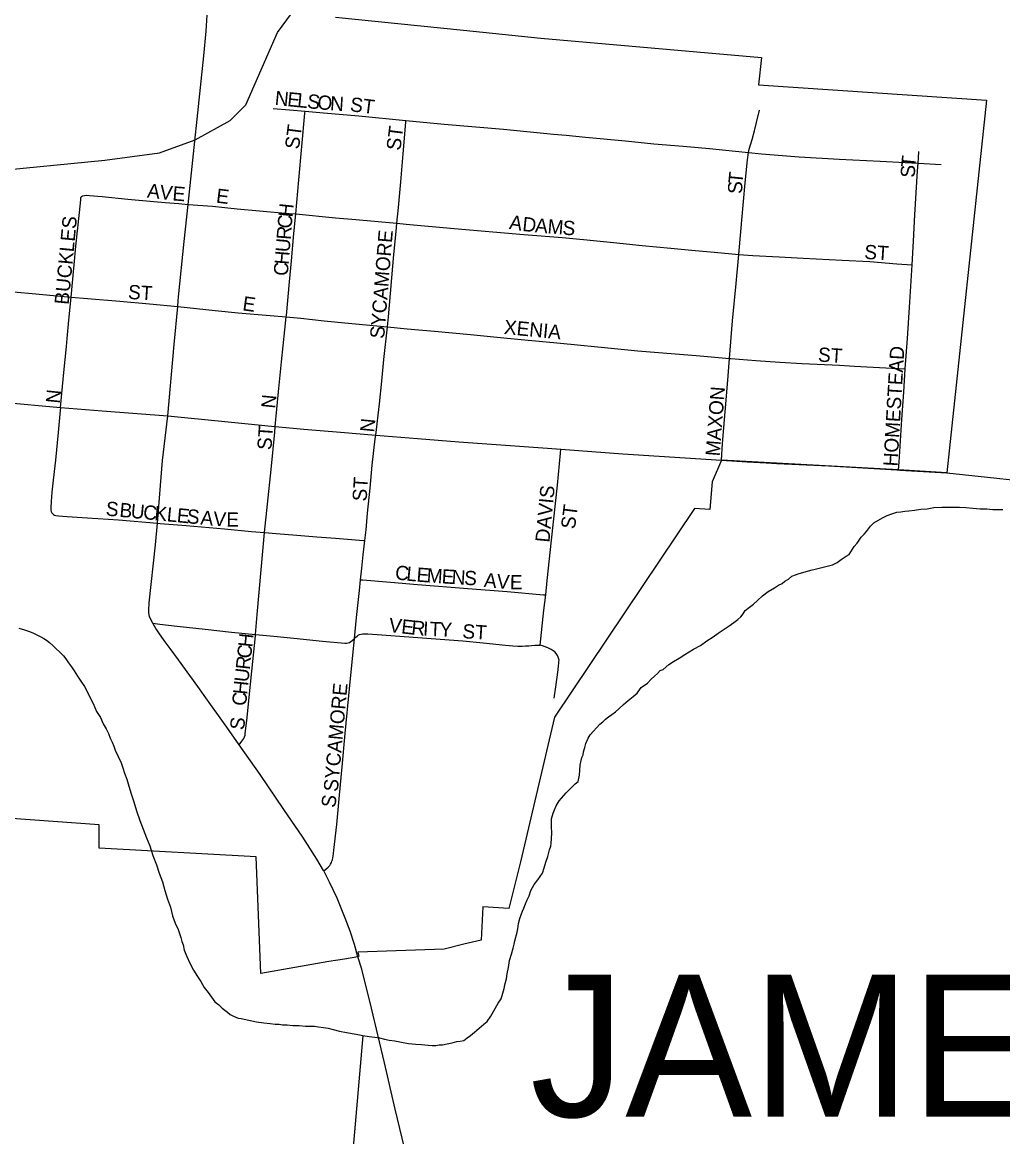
# Model space of a CAD drawing. Extents: x 1410790 to 1770854, y 448063 to 770588.
# Drawn here: x 1620335 to 1623780, y 603783 to 607700 of the extents above; entities that cross this region are included whole.
import ezdxf

# ---------------------------------------------------------------- set-up
doc = ezdxf.new("R2010")
doc.units = 0
for name, color, linetype in [('GM_X_City_Street', 7, 'Continuous'), ('GM_X_City_Street_Text', 7, 'Continuous'), ('GM_X_Corporation', 7, 'Continuous'), ('GM_X_Corporation_Text', 7, 'Continuous'), ('GM_X_Major_River', 7, 'Continuous'), ('GM_X_Minor_River', 7, 'Continuous'), ('GM_X_State_Route', 7, 'Continuous')]:
    doc.layers.add(name, color=color, linetype=linetype)

msp = doc.modelspace()

# ---------------------------------------------------------------- linework, layer by layer
at = {"layer": 'GM_X_City_Street'}
for points in [[(1621215.9, 607397.1), (1621274, 607392), (1621328.4, 607387.2)], [(1621295.6, 607026), (1621306.1, 607145.9), (1621327.8, 607380.6), (1621328.4, 607387.2)], [(1621328.4, 607387.2), (1621393.8, 607381.4), (1621517.8, 607370.4), (1621683.2, 607354.8)], [(1622886.5, 607242.2), (1622889.6, 607254.2), (1622899.5, 607287.3), (1622908.2, 607318.2), (1622915.2, 607347.5), (1622925.1, 607390.7)], [(1621651.4, 606993.2), (1621657.1, 607049), (1621665, 607138.3), (1621673.7, 607236.7), (1621682.7, 607348.5), (1621683.2, 607354.8)], [(1621683.2, 607354.8), (1621817.5, 607342.1), (1622025.3, 607323.7), (1622201.1, 607306.7), (1622246, 607302.5), (1622313.5, 607296.4), (1622454.5, 607282.6), (1622554, 607272.9), (1622657.7, 607263.7), (1622749.7, 607255.6), (1622886.5, 607242.2)], [(1623482.5, 607204.6), (1623484.1, 607223.4), (1623485.8, 607246)], [(1622852.7, 606883.4), (1622863.5, 607003.6), (1622875.6, 607134.8), (1622883.1, 607216.4), (1622886.5, 607242.2)], [(1622886.5, 607242.2), (1622932, 607237.8), (1623064.6, 607226.6), (1623205.4, 607218.9), (1623349.9, 607211.4), (1623437.3, 607206.9), (1623482.5, 607204.6)], [(1623461.6, 606847.6), (1623466.3, 606930.8), (1623471.6, 607022.6), (1623480.4, 607177.6), (1623482.5, 607204.6)], [(1623482.5, 607204.6), (1623564, 607200.3)], [(1620506.3, 606734), (1620509.9, 606771.6), (1620517.3, 606846.7), (1620523.4, 606913.2), (1620535.8, 607031), (1620540.1, 607075.2), (1620541, 607083), (1620542.1, 607085.8), (1620543.1, 607087.8), (1620546, 607090), (1620553.4, 607091.2), (1620562, 607091.5), (1620570.9, 607090.8), (1620615.2, 607086.8), (1620705.6, 607078.5), (1620797.6, 607070.1), (1620837.2, 607066.5), (1620885.4, 607062.2), (1620917.5, 607059.4)], [(1620917.5, 607059.4), (1621003.6, 607052.9), (1621090.4, 607044.5), (1621168.7, 607037.4), (1621272.8, 607028.1), (1621295.6, 607026)], [(1621262.7, 606664), (1621263.2, 606668.8), (1621273.8, 606787.6), (1621280.6, 606860.6), (1621289.6, 606957), (1621295.6, 607026)], [(1621295.6, 607026), (1621436, 607012.9), (1621507, 607006.4), (1621651.4, 606993.2)], [(1621618.2, 606628.9), (1621621.4, 606664.5), (1621640.9, 606883.2), (1621648.5, 606964.7), (1621651.4, 606993.2)], [(1621651.4, 606993.2), (1621683.5, 606990.3), (1621852.9, 606974.7), (1622097.2, 606954.3), (1622233.5, 606942.8), (1622318.4, 606934.5), (1622412.3, 606925.3), (1622513.7, 606915.4), (1622614.1, 606906), (1622699.7, 606898), (1622767.3, 606891.6), (1622852.7, 606883.4)], [(1622819.9, 606518.4), (1622830.3, 606650.8), (1622843.6, 606781.4), (1622852.7, 606883.4)], [(1622852.7, 606883.4), (1622902.4, 606880.3), (1622994.1, 606875.1), (1623078.6, 606870.7), (1623216.1, 606863.6), (1623313.7, 606858.5), (1623407.8, 606850.8), (1623461.6, 606847.6)], [(1619295.5, 606839.6), (1619408.8, 606830.7), (1619483, 606824.7), (1619584.5, 606816.6), (1619817.9, 606798), (1620010.7, 606779.7), (1620264.3, 606755.6), (1620369, 606746.3), (1620506.3, 606734)], [(1623437.9, 606482.1), (1623445.3, 606588.7), (1623454.1, 606715.5), (1623461.6, 606847.6)], [(1620469.6, 606346.2), (1620480.7, 606468.7), (1620489.9, 606559.6), (1620492.4, 606588.6), (1620497.1, 606639.8), (1620505.3, 606723.4), (1620506.3, 606734)], [(1620506.3, 606734), (1620564.4, 606728.7), (1620677.6, 606719.2), (1620782.3, 606710.2), (1620880.9, 606700.3)], [(1620880.9, 606700.3), (1621013.1, 606686.3), (1621093.6, 606678.1), (1621135.7, 606674.9), (1621262.7, 606664)], [(1621223.9, 606279.1), (1621234.9, 606401), (1621246, 606506.4), (1621257.8, 606618.6), (1621262.7, 606664)], [(1621262.7, 606664), (1621313.5, 606659.6), (1621396.1, 606650.8), (1621467.9, 606643.7), (1621618.2, 606628.9)], [(1621576.9, 606248.7), (1621589.7, 606359.1), (1621598, 606437.9), (1621605.9, 606514), (1621618.2, 606628.9)], [(1621618.2, 606628.9), (1621687.2, 606622.1), (1621783.4, 606613.5), (1621910.1, 606602), (1622026.6, 606590.8), (1622112.7, 606582.4), (1622201, 606574), (1622273.9, 606566.9), (1622368.7, 606557.7), (1622497.9, 606545.3), (1622716.6, 606526.8), (1622819.9, 606518.4)], [(1622792, 606160.8), (1622795.9, 606219.2), (1622813.9, 606441.6), (1622819.9, 606518.4)], [(1622819.9, 606518.4), (1622824.3, 606518), (1622912.6, 606511), (1622997.4, 606504.7), (1623075.8, 606500.5), (1623206.6, 606494.4), (1623258.9, 606490.7), (1623412.8, 606483.3), (1623437.9, 606482.1)], [(1623413.8, 606126.2), (1623415.7, 606153.4), (1623426.1, 606303.1), (1623432.1, 606399.3), (1623437.9, 606482.1)], [(1619262.4, 606457.1), (1619357.8, 606448.2), (1619471.8, 606437.6), (1619677.4, 606417.9), (1619873, 606399.7), (1620071.4, 606382.4), (1620263.9, 606364), (1620469.6, 606346.2)], [(1620469.6, 606346.2), (1620468.4, 606334.9), (1620460.7, 606258.4), (1620451, 606160), (1620443.6, 606090.6), (1620439.2, 606048.3), (1620436.2, 606015.7), (1620434.9, 605992.8), (1620435.3, 605985.3), (1620436.2, 605980.3), (1620438.4, 605976), (1620441, 605972.7), (1620444.3, 605969.7), (1620448.2, 605967.5), (1620453.2, 605966.2), (1620461.7, 605965.2), (1620492.9, 605963), (1620544.8, 605959.4), (1620600.4, 605955.7), (1620673.3, 605950.8), (1620809.5, 605939.2)], [(1620469.6, 606346.2), (1620615, 606333.5), (1620845.9, 606315.9)], [(1621185.9, 605906.3), (1621196.7, 606005.6), (1621209.8, 606127.4), (1621222, 606258.9), (1621223.9, 606279.1)], [(1621538.4, 605878.2), (1621542.8, 605915.3), (1621548.4, 605974.3), (1621557, 606062.3), (1621564.8, 606143.1), (1621575.4, 606235.5), (1621576.9, 606248.7)], [(1622174.1, 605687.2), (1622179.8, 605737.8), (1622184.5, 605781.3), (1622193.5, 605869.3), (1622202.2, 605953.9), (1622215.8, 606073.2), (1622225.7, 606185.2), (1622226.9, 606198.7)], [(1620809.5, 605939.2), (1620819.2, 605938.4), (1620910.7, 605931.4), (1621045.6, 605918.7), (1621140.2, 605909.8), (1621185.9, 605906.3)], [(1621154.2, 605547.8), (1621160.4, 605617.9), (1621181.2, 605853.6), (1621185.9, 605906.3)], [(1621185.9, 605906.3), (1621227.3, 605902.9), (1621299.2, 605897.2), (1621369.4, 605891.6), (1621435.1, 605886.4), (1621534, 605878.5), (1621538.4, 605878.2)], [(1621523.4, 605740.5), (1621527.5, 605780.5), (1621532.4, 605827.4), (1621538.4, 605878.2)], [(1621501.7, 605534.1), (1621504.2, 605558.8), (1621509.6, 605607.7), (1621519.5, 605702.7), (1621523.4, 605740.5)], [(1621523.4, 605740.5), (1621531.7, 605739.8), (1621629.1, 605731.9), (1621723.6, 605724.1), (1621900.3, 605709.8), (1622038.6, 605698.7), (1622166.5, 605687.8), (1622174.1, 605687.2)], [(1622155.2, 605510.9), (1622168, 605633.7), (1622174.1, 605687.2)], [(1620793.6, 605587.5), (1620817.8, 605584.7), (1620879.5, 605577.5), (1620977.1, 605566.8), (1621070.3, 605556.5), (1621154.2, 605547.8)], [(1621097.5, 605159.8), (1621106.4, 605172.7), (1621113, 605182.1), (1621115.7, 605187.7), (1621117.7, 605193.8), (1621118.5, 605199.2), (1621125.3, 605255.9), (1621131.2, 605316.3), (1621141.4, 605418.5), (1621153.8, 605543.6), (1621154.2, 605547.8)], [(1621154.2, 605547.8), (1621218.9, 605541.5), (1621288.7, 605534.6), (1621389.7, 605524.7), (1621468.2, 605517.1), (1621474, 605517.4), (1621480.2, 605518.5), (1621485, 605520), (1621489.5, 605523), (1621494.1, 605527.2), (1621501.7, 605534), (1621501.7, 605534.1)], [(1621394.1, 604716.8), (1621401.9, 604723.2), (1621410.2, 604730.3), (1621415, 604736.1), (1621418, 604740.7), (1621421.2, 604747), (1621422.9, 604751.5), (1621424.7, 604756.3), (1621426, 604762.8), (1621427.1, 604768.9), (1621428.6, 604778.4), (1621430.1, 604789.9), (1621439.6, 604879.8), (1621449.2, 604983.2), (1621458.4, 605082.3), (1621470, 605199.8), (1621484.6, 605356.5), (1621501.7, 605534.1)], [(1621501.7, 605534.1), (1621507.4, 605538.7), (1621511.4, 605542.5), (1621515.4, 605545.7), (1621519.9, 605547.7), (1621526.2, 605549.2), (1621531.7, 605549.9), (1621536.5, 605550.2), (1621542.2, 605550.2), (1621549, 605550), (1621598.3, 605546.7), (1621739.8, 605535.9), (1621883, 605525), (1621954.9, 605518.8), (1622033.1, 605510.9), (1622059.2, 605508.2), (1622076.1, 605507.3), (1622091.6, 605506.8), (1622102.7, 605507.5), (1622114.3, 605507.8), (1622124.2, 605509.1), (1622135.4, 605510), (1622144.8, 605510.9), (1622155.2, 605510.9)], [(1622203.4, 605324), (1622209.3, 605363.8), (1622217.8, 605423.2), (1622219.5, 605438.8), (1622220.3, 605445.8), (1622220.7, 605452.8), (1622220.9, 605458.2), (1622219.6, 605464.4), (1622218.3, 605468.6), (1622216, 605473.5), (1622213.7, 605477.4), (1622210.4, 605481.5), (1622205.7, 605486.4), (1622200.8, 605490.1), (1622197.1, 605492.4), (1622192.8, 605494.8), (1622181.3, 605500.7), (1622171.9, 605504.9), (1622162.6, 605508.5), (1622155.2, 605510.9)]]:
    msp.add_lwpolyline(points, dxfattribs=at)
at = {"layer": 'GM_X_Corporation'}
msp.add_lwpolyline([(1621435.6, 607717.8), (1621885, 607671.4), (1622156.7, 607643.3), (1622932.4, 607575.3), (1622922.5, 607479.4), (1623722.6, 607425.8), (1623583.7, 606116.3), (1623413.8, 606126.3), (1622792, 606160.8), (1622758.8, 606084.1), (1622750.8, 605986.9), (1622696.6, 605991.2), (1622205.3, 605257.6), (1622086.1, 604748.8), (1622044.6, 604584.7), (1621953.1, 604590.5), (1621947.4, 604473.6), (1621887, 604459), (1621817.8, 604442.3), (1621513.7, 604430.9), (1621517.3, 604416.7), (1621514.1, 604415.4), (1621467.3, 604407), (1621411.5, 604398.3), (1621172.6, 604356.7), (1621156.6, 604766.6), (1620605.5, 604797.4), (1620605.5, 604878.3), (1619876.3, 604932)], dxfattribs=at)
at = {"layer": 'GM_X_Major_River'}
msp.add_lwpolyline([(1618272.3, 607829.6), (1618465.4, 607695.4), (1618522.8, 607672.2), (1618799.6, 607628.5), (1618857.4, 607619.3), (1619045.7, 607549.3), (1619217.4, 607443.6), (1619423.4, 607355.3), (1619737.8, 607294.8), (1620216.8, 607174.8), (1620625.1, 607214.7), (1620817.4, 607240.8), (1620942.1, 607286.4), (1621065.3, 607354), (1621120.4, 607409), (1621231.3, 607663.4), (1621280.6, 607730.5)], dxfattribs=at)
at = {"layer": 'GM_X_Minor_River'}
for points in [[(1623301.3, 605910.3), (1623315.5, 605928.2), (1623327.6, 605940.1), (1623357.9, 605957.8), (1623374, 605965.6), (1623390.1, 605971.5), (1623408.2, 605977.3), (1623422.2, 605979.1), (1623436.3, 605981), (1623450.3, 605982.8), (1623470.4, 605984.6), (1623492.4, 605988.4), (1623514.5, 605990.1), (1623538.6, 605993.9), (1623566.6, 605995.6), (1623588.7, 605995.3), (1623608.7, 605995.1), (1623628.7, 605994.9), (1623650.8, 605994.6), (1623674.8, 605992.3), (1623700.8, 605990), (1623724.8, 605989.8), (1623744.9, 605987.5), (1623762.9, 605987.3), (1623780.9, 605987.1)], [(1622076.4, 604513.7), (1622078.6, 604531.8), (1622082.8, 604549.8), (1622089, 604565.7), (1622093.1, 604575.7), (1622097.2, 604585.7), (1622103.4, 604601.7), (1622109.6, 604615.7), (1622115.7, 604629.6), (1622121.9, 604647.6), (1622134.2, 604669.5), (1622146.4, 604685.5), (1622154.5, 604697.4), (1622162.7, 604709.3), (1622168.9, 604727.3), (1622175.1, 604747.3), (1622181.3, 604767.3), (1622187.6, 604791.3), (1622191.7, 604803.3), (1622193.8, 604813.3), (1622196.2, 604849.4), (1622194.4, 604873.5), (1622194.7, 604899.6), (1622200.9, 604919.6), (1622205.1, 604931.6), (1622211.2, 604945.5), (1622221.4, 604963.5), (1622245.8, 604991.3), (1622264, 605009.1), (1622278.2, 605023), (1622288.3, 605030.9), (1622292.5, 605052.9), (1622294.9, 605089), (1622299.1, 605105), (1622301.2, 605115), (1622305.3, 605125), (1622307.4, 605135), (1622311.6, 605151), (1622315.7, 605165), (1622323.9, 605183), (1622330.1, 605195), (1622364.5, 605232.7), (1622374.6, 605240.6), (1622384.8, 605250.5), (1622394.9, 605258.4), (1622407, 605266.3), (1622419.1, 605276.2), (1622431.2, 605286.1), (1622447.4, 605302), (1622463.6, 605315.8), (1622481.8, 605329.7), (1622495.9, 605341.5), (1622510.1, 605361.5), (1622532.3, 605377.2), (1622544.5, 605391.2), (1622556.6, 605401), (1622566.8, 605411), (1622576.9, 605420.9), (1622586.9, 605424.8), (1622607.2, 605442.6), (1622623.3, 605452.5), (1622643.5, 605464.3), (1622663.6, 605478.1), (1622693.9, 605495.8), (1622718.1, 605509.6), (1622740.3, 605525.4), (1622762.4, 605539.2), (1622780.6, 605553), (1622800.8, 605566.8), (1622819, 605578.7), (1622835.1, 605590.5), (1622849.2, 605600.4), (1622859.4, 605610.3), (1622867.5, 605620.2), (1622875.6, 605632.2), (1622889.8, 605644.1), (1622903.9, 605653.9), (1622918.1, 605667.8), (1622936.3, 605683.7), (1622956.5, 605699.5), (1622978.6, 605711.3), (1622992.8, 605721.2), (1623004.8, 605727), (1623014.9, 605734.9), (1623027.1, 605742.8), (1623039.2, 605752.7), (1623065.3, 605762.5), (1623085.4, 605768.2), (1623105.5, 605774), (1623121.6, 605777.9), (1623167.8, 605789.4), (1623181.8, 605793.2), (1623198, 605801.1), (1623212.1, 605811), (1623230.2, 605822.8), (1623240.3, 605828.7), (1623258.6, 605856.6), (1623268.8, 605868.5), (1623283, 605890.4), (1623293.2, 605900.3), (1623301.3, 605910.3)], [(1620322.7, 605570.6), (1620342.6, 605564.4), (1620360.6, 605558.2), (1620374.6, 605552), (1620388.5, 605545.8), (1620400.5, 605539.7), (1620410.4, 605533.5), (1620420.4, 605527.4), (1620430.3, 605519.3), (1620442.2, 605509.1), (1620454.1, 605496.9), (1620466, 605486.8), (1620479.9, 605472.6), (1620487.8, 605462.5), (1620497.7, 605448.3), (1620507.5, 605434.2), (1620517.4, 605420), (1620529.2, 605401.8), (1620541.1, 605383.6), (1620552.9, 605365.4), (1620562.7, 605347.3), (1620572.5, 605327.1), (1620584.3, 605304.9), (1620596, 605276.7), (1620609.8, 605256.4), (1620619.6, 605234.3), (1620629.4, 605216.1), (1620637.3, 605200), (1620643.1, 605183.9), (1620651, 605169.7), (1620656.8, 605155.6), (1620660.7, 605141.5), (1620682.3, 605097.2), (1620688.1, 605079), (1620693.9, 605060.9), (1620701.7, 605038.8), (1620709.4, 605014.6)], [(1620709.4, 605014.6), (1620717.2, 604988.4), (1620726.9, 604960.2), (1620736.6, 604928), (1620748.2, 604893.8), (1620759.9, 604863.6), (1620771.6, 604833.3), (1620783.4, 604805.1), (1620793, 604770.9), (1620806.7, 604738.7), (1620816.4, 604708.5), (1620828.1, 604678.2), (1620835.8, 604648.1), (1620845.5, 604617.8), (1620855.2, 604589.7), (1620862.9, 604559.5), (1620872.6, 604533.3), (1620882.4, 604511.1), (1620888.2, 604493), (1620892.1, 604482.9), (1620896, 604468.8), (1620899.9, 604456.8), (1620903.7, 604438.7), (1620913.5, 604416.5), (1620923.2, 604392.3), (1620937, 604368.1), (1620950.8, 604345.8), (1620962.6, 604327.7), (1620974.4, 604307.5), (1620988.2, 604289.2), (1621000.1, 604273.1), (1621011.9, 604256.9), (1621025.8, 604246.7), (1621037.7, 604234.5), (1621055.6, 604220.3), (1621065.5, 604212.1), (1621077.5, 604206), (1621093.5, 604199.8), (1621103.5, 604197.7), (1621157.4, 604187), (1621183.4, 604182.7), (1621205.4, 604180.5), (1621223.5, 604178.3), (1621237.5, 604178.1), (1621249.5, 604176), (1621265.5, 604175.8), (1621285.5, 604173.6), (1621307.5, 604173.3), (1621329.6, 604171.1), (1621347.6, 604170.8), (1621361.6, 604170.7), (1621375.6, 604168.5), (1621393.6, 604166.3), (1621409.6, 604164.1), (1621427.6, 604159.9), (1621449.6, 604153.7), (1621473.6, 604149.4), (1621507.6, 604143), (1621531.5, 604138.7), (1621553.5, 604134.4), (1621573.6, 604132.2), (1621589.6, 604130), (1621607.5, 604125.8), (1621623.5, 604121.6), (1621643.5, 604119.4), (1621667.5, 604115.1), (1621691.5, 604110.8), (1621717.5, 604108.5), (1621737.6, 604106.3), (1621761.6, 604104), (1621775.6, 604103.8), (1621787.6, 604103.7), (1621799.6, 604105.6), (1621811.7, 604105.4), (1621827.7, 604109.3), (1621845.8, 604113.1), (1621861.9, 604116.9), (1621873.9, 604118.8), (1621886, 604120.7), (1621898.1, 604130.5), (1621910.2, 604138.4), (1621924.3, 604150.3), (1621940.5, 604164.2), (1621956.7, 604178), (1621968.8, 604187.9), (1621981, 604205.8), (1622007.5, 604251.7), (1622017.7, 604267.6), (1622024, 604287.6), (1622028.1, 604303.6), (1622032.3, 604321.6), (1622036.5, 604337.6), (1622038.7, 604355.7), (1622042.9, 604377.7), (1622047.2, 604401.7), (1622053.4, 604423.7), (1622059.7, 604445.7), (1622063.8, 604459.7), (1622066, 604471.7), (1622074.3, 604501.7), (1622076.4, 604513.7)], [(1621531.8, 604137.8), (1621495.6, 603718.7), (1621402.8, 603451.7), (1621307.6, 603273), (1621250.4, 603095.6), (1621263.4, 603037.2), (1621326.4, 602979.9), (1621562.4, 602861.3), (1621702.8, 602878.8), (1621826, 602946.7), (1621876.2, 602953.8), (1621933.8, 602928.7), (1622034.7, 602752.4), (1622095.7, 602468.6), (1622126.6, 602405.8), (1622177.6, 602352.8), (1622365.3, 602219), (1622425.2, 602097.6), (1622408.5, 602057.8)]]:
    msp.add_lwpolyline(points, dxfattribs=at)
at = {"layer": 'GM_X_State_Route'}
for points in [[(1620882.6, 606721.1), (1620883.7, 606734.8), (1620903.6, 606929.5), (1620917.5, 607059.4), (1620973.2, 607581.9), (1620981, 607668.3), (1620983.7, 607705.9), (1620984.6, 607724.5), (1620981.5, 607768.5), (1620979.5, 607784.8)], [(1620845.9, 606315.9), (1620868, 606567.7), (1620880.9, 606700.3), (1620882.6, 606721.1)], [(1620780.9, 605658.9), (1620803.1, 605862.9), (1620809.5, 605939.2), (1620828.1, 606159.4), (1620845.9, 606315.9)], [(1620845.9, 606315.9), (1621046.5, 606296.1), (1621186.7, 606282.6), (1621197.6, 606281.6)], [(1621197.6, 606281.6), (1621223.9, 606279.1), (1621323.7, 606269.9), (1621453.5, 606258.6), (1621576.9, 606248.7), (1621723.7, 606237)], [(1621723.7, 606237), (1621869.4, 606225.3), (1622180.1, 606202.2), (1622226.9, 606198.7), (1622444.9, 606182.4), (1622792, 606160.8)], [(1622792, 606160.8), (1622881.6, 606155.3)], [(1622881.6, 606155.3), (1622949.4, 606151.2), (1622986.9, 606149.3)], [(1622986.9, 606149.3), (1623169.3, 606140.1), (1623408.5, 606126.5)], [(1623408.5, 606126.5), (1623413.8, 606126.2), (1623418.5, 606126), (1623583.7, 606116.3), (1623726.9, 606100.9), (1624053.1, 606065.3), (1624235.7, 606045.1), (1624385.6, 606027.3), (1624509.2, 606010.4), (1624575.3, 606001.4), (1624616.4, 605992.1), (1624657.6, 605980.9), (1624695.9, 605967.8), (1624726.8, 605955.6), (1624753, 605944.4), (1624778.2, 605932.3), (1624798.8, 605921)], [(1621514, 604415.4), (1621502.7, 604457.7), (1621487.2, 604504.6), (1621470, 604550.8), (1621440.9, 604620.7), (1621414.5, 604677.4), (1621394.1, 604716.8), (1621393.3, 604718.4), (1621370, 604758.1), (1621320.9, 604836), (1621253.6, 604933.1), (1621170.8, 605055.2), (1621097.5, 605159.8), (1621054.2, 605221.6), (1620973.8, 605333.2), (1620957.2, 605357.3), (1620936.4, 605386.3), (1620923.7, 605404.1), (1620883.3, 605459.1), (1620854.5, 605498.3), (1620833.8, 605526.8), (1620815.2, 605553.2), (1620808.1, 605564), (1620804.6, 605569.3), (1620794.5, 605585.9), (1620793.6, 605587.5), (1620786.8, 605600.1), (1620782, 605611.5), (1620780.6, 605616.8), (1620779.6, 605625.1), (1620779.8, 605637.5), (1620780.4, 605654.3), (1620780.9, 605658.9)], [(1621826.4, 603106.6), (1621818.1, 603142), (1621789.2, 603273.3), (1621742.1, 603478), (1621711.3, 603605.5), (1621670.3, 603777.7), (1621645.2, 603879.7), (1621607.5, 604042.6), (1621562, 604234.2), (1621527.8, 604371.3), (1621514, 604415.4)]]:
    msp.add_lwpolyline(points, dxfattribs=at)

# ---------------------------------------------------------------- texts
at = {"layer": 'GM_X_City_Street_Text'}
for s, rotation, p in [('N', 354.3068, (1621220.6, 607409.4)), ('E', 354.3084, (1621264.4, 607405)), ('L', 354.2813, (1621299.4, 607401.5)), ('S', 354.3007, (1621334.5, 607398)), ('O', 355.139, (1621370.3, 607394.4)), ('N', 356.3782, (1621415.3, 607390.6)), ('ST', 352.88, (1621484.8, 607387.3)), ('ST', 82.8783, (1621307.1, 607251.6)), ('ST', 82.8783, (1621663.6, 607247.2)), ('T', 84.2812, (1623472.4, 607187.5)), ('T', 84.2269, (1622865.3, 607130.3)), ('S', 89.0438, (1623471.9, 607153.4)), ('A', 353.626, (1620772, 607083.8)), ('V', 353.626, (1620815.7, 607078.9)), ('S', 88.8799, (1622864.7, 607096.2)), ('E', 355.4159, (1620861.2, 607073.8)), ('E', 352.8783, (1621014.1, 607066.1)), ('H', 83.9567, (1621284.2, 607012.6)), ('BUCKLES', 84.5223, (1620497.5, 606705.5)), ('C', 85.3573, (1621281, 606973.4)), ('A', 351.0012, (1622044.1, 606973.7)), ('D', 354.0337, (1622090.5, 606966.4)), ('A', 355.2182, (1622135.3, 606961.7)), ('R', 85.3648, (1621277.8, 606933.9)), ('M', 355.2507, (1622179.2, 606958)), ('S', 355.2533, (1622231.9, 606953.7)), ('U', 85.3616, (1621274.3, 606890.1)), ('SYCAMORE', 85.348, (1621606.3, 606586.2)), ('H', 85.3531, (1621270.7, 606846.2)), ('ST', 356.4254, (1623292.7, 606868.2)), ('C', 85.3573, (1621267.5, 606806.7)), ('ST', 356.4254, (1620705.5, 606727.4)), ('E', 351.8743, (1621106.6, 606687.7)), ('XENIA', 354.6138, (1622025.8, 606604.2)), ('ST', 356.4262, (1623129.9, 606507.4)), ('HOMESTEAD', 86.6723, (1623410.3, 606137.6)), ('N', 84.2699, (1620466.7, 606358.2)), ('N', 84.2916, (1621223.5, 606340.5)), ('MAXON', 85.5997, (1622785.5, 606173.1)), ('N', 84.2937, (1621571.1, 606256.9)), ('ST', 86.1879, (1621210.3, 606195)), ('ST', 86.4262, (1621544.7, 606014.6)), ('DAVIS', 84.5626, (1622187.1, 605869.7)), ('S', 354.6102, (1620626.6, 605966.2)), ('B', 354.6018, (1620674.8, 605961.6)), ('U', 354.6156, (1620714.2, 605957.9)), ('C', 354.6011, (1620758, 605953.8)), ('K', 354.5982, (1620797.4, 605950.1)), ('L', 354.6052, (1620841.2, 605945.9)), ('E', 354.6102, (1620876.3, 605942.6)), ('ST', 82.88, (1622276.9, 605916.5)), ('S', 354.6102, (1620911.3, 605939.3)), ('A', 354.6088, (1620959.5, 605934.7)), ('V', 355.714, (1621004.4, 605930.5)), ('E', 359.2795, (1621051.6, 605927.1)), ('C', 354.0406, (1621643.1, 605741.8)), ('L', 354.2369, (1621682.7, 605737.6)), ('E', 355.5578, (1621718.9, 605734)), ('M', 356.3268, (1621754.8, 605731.2)), ('E', 356.3368, (1621807.5, 605727.8)), ('N', 356.3448, (1621842.6, 605725.6)), ('S', 356.3437, (1621886.5, 605722.8)), ('A', 354.1111, (1621955.5, 605715.4)), ('V', 355.4206, (1622000.5, 605710.7)), ('E', 359.2795, (1622048, 605707.1)), ('V', 353.7153, (1621621.1, 605556.9)), ('E', 353.7051, (1621664.9, 605552.1)), ('R', 354.3832, (1621700.5, 605548.2)), ('I', 356.7054, (1621742.1, 605544.1)), ('T', 357.5741, (1621764.9, 605542.8)), ('Y', 357.6814, (1621800.1, 605541.4)), ('ST', 356.4262, (1621880.3, 605535)), ('H', 83.6503, (1621142.9, 605501.1)), ('C', 83.6491, (1621138.6, 605461.7)), ('R', 83.6549, (1621134.2, 605422.4)), ('U', 83.6477, (1621129.3, 605378.6)), ('H', 83.9349, (1621124.7, 605334.9)), ('SYCAMORE', 84.8051, (1621443.5, 604993.9)), ('C', 86.3797, (1621122.2, 605296)), ('S', 82.8783, (1621113.5, 605210)), ('S', 82.8783, (1621434.7, 604937.2))]:
    msp.add_text(s, height=50, rotation=rotation, dxfattribs=at).set_placement(p)
at = {"layer": 'GM_X_Corporation_Text'}
msp.add_text('JAMESTOWN', height=500, rotation=0, dxfattribs=at).set_placement((1622119.2, 603852.8))

doc.saveas('drawing.dxf')
